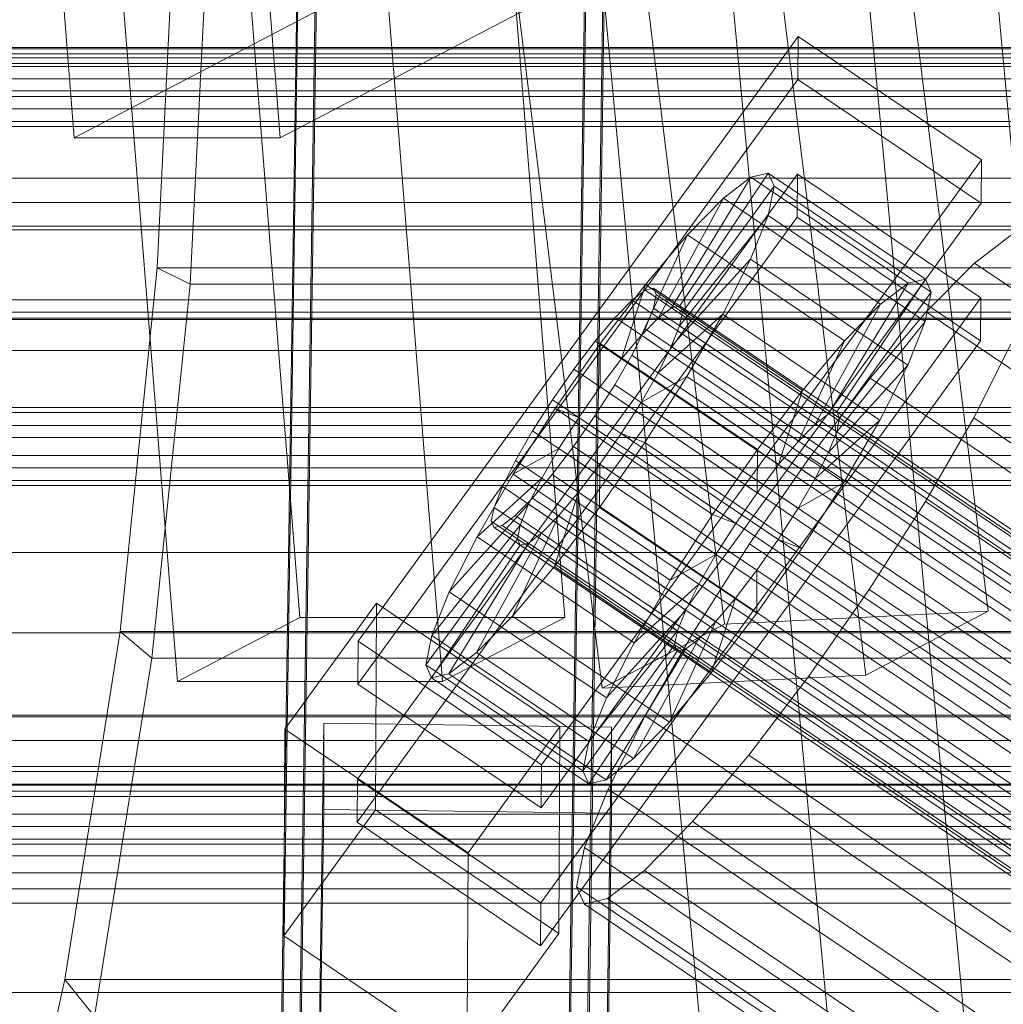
# Model space of a CAD drawing. Header units: millimetres. Extents: x -4738 to 65662, y -68080 to 6847.
# Tile 324 of 656: x -395 to -333, y -33650 to -33589. Entities that reach past the tile are written whole.
import ezdxf

# ---------------------------------------------------------------- set-up
doc = ezdxf.new("R2010")
doc.units = ezdxf.units.MM
for name, color, linetype, lineweight in [('COTAS_O', 1, 'Continuous', 0), ('frontal_C01', 7, 'Continuous', 0), ('frontal_C02', 7, 'Continuous', 0), ('frontal_C03', 7, 'Continuous', 0), ('frontal_C10', 7, 'Continuous', 0), ('frontal_secador', 7, 'Continuous', 0), ('frontal_tolva', 7, 'Continuous', 0)]:
    doc.layers.add(name, color=color, linetype=linetype, lineweight=lineweight)
doc.dimstyles.new('R19_100', dxfattribs={"dimtxt": 250, "dimasz": 150, "dimexe": 150, "dimexo": 80, "dimgap": 100, "dimtad": 1, "dimtih": 1, "dimtoh": 1, "dimdsep": 46, "dimcen": 0.09, "dimadec": 0, "dimazin": 0, "dimtfac": 1, "dimtdec": 4, "dimtofl": 0, "dimtmove": 0, "dimatfit": 3, "dimfxl": 1, "dimtolj": 1, "dimtzin": 0, "dimarcsym": 0})

# ---------------------------------------------------------------- blocks, each defined once
blk = doc.blocks.new('DIM_R31_48')
at = {"layer": 'COTAS_O'}
for p, q in [((-1725, -33700), (-1575, -33655)), ((1725, -33700), (1575, -33655)), ((-1725, -34400), (-1725, -33700)), ((-1725, -33700), (1725, -33700)), ((-1725, -33700), (-1575, -33745)), ((1725, -33700), (1575, -33745)), ((1725, -34400), (1725, -33700))]:
    blk.add_line(p, q, dxfattribs=at)
blk.add_text('3450 O', height=250, dxfattribs=at).set_placement((0, -33600))
blk = doc.blocks.new('DIM_R31_51')
at = {"layer": 'COTAS_O'}
for p, q in [((-650, -33700), (50, -33700)), ((50, -33700), (5, -33850)), ((50, -34900), (50, -33700)), ((50, -33700), (95, -33850)), ((50, -34900), (5, -34750)), ((50, -34900), (95, -34750)), ((-650, -34900), (50, -34900))]:
    blk.add_line(p, q, dxfattribs=at)
blk.add_text('1200 O', height=250, rotation=90, dxfattribs=at).set_placement((-50, -34300))

msp = doc.modelspace()

# ---------------------------------------------------------------- linework, layer by layer
at = {"layer": 'frontal_C01'}
for p, q in [((-378.512, -33666.912), (-375.644, -33471.802)), ((-357.646, -33472.047), (-360.514, -33667.158)), ((-378.512, -33672.305), (-375.644, -33477.194)), ((-360.514, -33672.55), (-357.646, -33477.44)), ((-373.501, -33627.451), (-345.969, -33589.597)), ((-345.981, -33592.293), (-345.969, -33589.597)), ((-345.969, -33589.597), (-334.501, -33597.333)), ((-345.981, -33592.293), (-373.513, -33630.147)), ((-334.513, -33600.029), (-345.981, -33592.293)), ((-334.501, -33597.333), (-362.033, -33635.188)), ((-334.501, -33597.333), (-334.513, -33600.029)), ((-373.539, -33636.079), (-346.008, -33598.225)), ((-353.892, -33606.59), (-348.918, -33598.412)), ((-353.378, -33606.466), (-347.835, -33598.151)), ((-348.918, -33598.412), (-350.645, -33599.732)), ((-347.835, -33598.151), (-348.918, -33598.412)), ((-348.918, -33598.412), (-339.088, -33605.043)), ((-347.835, -33598.151), (-338.005, -33604.782)), ((-347.47, -33598.966), (-347.835, -33598.151)), ((-346.02, -33600.921), (-346.008, -33598.225)), ((-346.008, -33598.225), (-334.539, -33605.961)), ((-450, -33598.471), (450, -33598.471)), ((-353.205, -33606.852), (-347.47, -33598.966)), ((-347.847, -33600.802), (-347.47, -33598.966)), ((-347.47, -33598.966), (-337.64, -33605.597)), ((-362.045, -33637.884), (-334.513, -33600.029)), ((-354.71, -33607.215), (-350.645, -33599.732)), ((-350.645, -33599.732), (-352.899, -33602.022)), ((-350.645, -33599.732), (-340.816, -33606.364)), ((-353.384, -33607.722), (-347.847, -33600.802)), ((-348.941, -33603.535), (-347.847, -33600.802)), ((-347.847, -33600.802), (-338.017, -33607.434)), ((-346.02, -33600.921), (-373.551, -33638.775)), ((-334.551, -33608.657), (-346.02, -33600.921)), ((-355.777, -33608.3), (-352.899, -33602.022)), ((-352.899, -33602.022), (-355.525, -33605.124)), ((-352.899, -33602.022), (-343.069, -33608.653)), ((-332.629, -33602.02), (-334.938, -33603.785)), ((-353.902, -33609.016), (-348.941, -33603.535)), ((-350.678, -33606.977), (-348.941, -33603.535)), ((-348.941, -33603.535), (-339.111, -33610.166)), ((-334.938, -33603.785), (-337.95, -33606.845)), ((-334.938, -33603.785), (-150.629, -33728.12)), ((-355.525, -33605.124), (-358.345, -33608.827)), ((-357.021, -33609.769), (-355.525, -33605.124)), ((-355.525, -33605.124), (-345.695, -33611.755)), ((-339.088, -33605.043), (-344.062, -33613.221)), ((-338.005, -33604.782), (-343.549, -33613.097)), ((-340.816, -33606.364), (-339.088, -33605.043)), ((-339.088, -33605.043), (-338.005, -33604.782)), ((-338.005, -33604.782), (-337.64, -33605.597)), ((-355.53, -33605.485), (-356.348, -33606.11)), ((-355.017, -33605.361), (-355.53, -33605.485)), ((-355.53, -33605.485), (-141.731, -33749.713)), ((-355.022, -33606.617), (-354.844, -33605.747)), ((-354.844, -33605.747), (-355.017, -33605.361)), ((-355.017, -33605.361), (-141.218, -33749.589)), ((-354.844, -33605.747), (-141.045, -33749.975)), ((-337.64, -33605.597), (-343.376, -33613.483)), ((-337.64, -33605.597), (-338.017, -33607.434)), ((-334.539, -33605.961), (-362.071, -33643.815)), ((-356.348, -33606.11), (-357.415, -33607.194)), ((-356.348, -33606.11), (-142.549, -33750.338)), ((-340.816, -33606.364), (-344.88, -33613.847)), ((-343.069, -33608.653), (-340.816, -33606.364)), ((-334.539, -33605.961), (-334.551, -33608.657)), ((-355.541, -33607.911), (-355.022, -33606.617)), ((-355.022, -33606.617), (-141.224, -33750.845)), ((-354.725, -33610.647), (-350.678, -33606.977)), ((-354.71, -33607.215), (-353.892, -33606.59)), ((-353.892, -33606.59), (-353.378, -33606.466)), ((-344.062, -33613.221), (-353.892, -33606.59)), ((-353.205, -33606.852), (-353.384, -33607.722)), ((-343.549, -33613.097), (-353.378, -33606.466)), ((-353.378, -33606.466), (-353.205, -33606.852)), ((-343.376, -33613.483), (-353.205, -33606.852)), ((-352.938, -33610.894), (-350.678, -33606.977)), ((-350.678, -33606.977), (-340.848, -33613.608)), ((-337.95, -33606.845), (-341.461, -33610.992)), ((-337.95, -33606.845), (-153.641, -33731.18)), ((-357.415, -33607.194), (-358.659, -33608.664)), ((-357.415, -33607.194), (-143.617, -33751.423)), ((-355.777, -33608.3), (-354.71, -33607.215)), ((-344.88, -33613.847), (-354.71, -33607.215)), ((-338.017, -33607.434), (-343.554, -33614.353)), ((-338.017, -33607.434), (-339.111, -33610.166)), ((-357.021, -33609.769), (-355.777, -33608.3)), ((-356.363, -33609.542), (-355.541, -33607.911)), ((-345.947, -33614.931), (-355.777, -33608.3)), ((-355.541, -33607.911), (-141.742, -33752.14)), ((-353.384, -33607.722), (-353.902, -33609.016)), ((-343.554, -33614.353), (-353.384, -33607.722)), ((-362.083, -33646.512), (-334.551, -33608.657)), ((-358.345, -33608.827), (-361.166, -33612.88)), ((-358.659, -33608.664), (-359.995, -33610.418)), ((-358.659, -33608.664), (-144.861, -33752.892)), ((-358.345, -33608.827), (-358.357, -33611.523)), ((-348.515, -33615.458), (-358.345, -33608.827)), ((-343.069, -33608.653), (-345.947, -33614.931)), ((-345.695, -33611.755), (-343.069, -33608.653)), ((-334.981, -33613.47), (-332.659, -33608.868)), ((450, -33609.256), (-450, -33609.256)), ((-353.902, -33609.016), (-354.725, -33610.647)), ((-344.073, -33615.648), (-353.902, -33609.016)), ((-358.357, -33611.523), (-357.021, -33609.769)), ((-357.434, -33611.397), (-356.363, -33609.542)), ((-347.191, -33616.4), (-357.021, -33609.769)), ((-356.363, -33609.542), (-142.565, -33753.77)), ((-359.995, -33610.418), (-361.332, -33612.338)), ((-146.196, -33754.647), (-359.995, -33610.418)), ((-354.725, -33610.647), (-355.796, -33612.503)), ((-344.895, -33617.278), (-354.725, -33610.647)), ((-339.111, -33610.166), (-344.073, -33615.648)), ((-339.111, -33610.166), (-340.848, -33613.608)), ((-355.796, -33612.503), (-352.938, -33610.894)), ((-355.569, -33615.02), (-352.938, -33610.894)), ((-352.938, -33610.894), (-343.108, -33617.526)), ((-341.461, -33610.992), (-345.231, -33615.943)), ((-341.461, -33610.992), (-157.152, -33735.327)), ((-359.693, -33613.443), (-358.357, -33611.523)), ((-358.68, -33613.352), (-357.434, -33611.397)), ((-358.357, -33611.523), (-348.527, -33618.155)), ((-357.434, -33611.397), (-143.635, -33755.626)), ((-348.515, -33615.458), (-345.695, -33611.755)), ((-345.695, -33611.755), (-347.191, -33616.4)), ((-361.332, -33612.338), (-362.578, -33614.292)), ((-361.332, -33612.338), (-147.533, -33756.566)), ((-355.796, -33612.503), (-357.042, -33614.457)), ((-345.966, -33619.134), (-355.796, -33612.503)), ((-361.166, -33612.88), (-363.797, -33617.006)), ((-359.693, -33613.443), (-361.166, -33612.88)), ((-361.166, -33612.88), (-351.336, -33619.511)), ((-344.062, -33613.221), (-344.88, -33613.847)), ((-343.549, -33613.097), (-344.062, -33613.221)), ((-343.376, -33613.483), (-343.549, -33613.097)), ((-360.939, -33615.397), (-359.693, -33613.443)), ((-360.017, -33615.271), (-358.68, -33613.352)), ((-349.863, -33620.074), (-359.693, -33613.443)), ((-358.68, -33613.352), (-144.881, -33757.58)), ((-344.88, -33613.847), (-345.947, -33614.931)), ((-340.848, -33613.608), (-344.895, -33617.278)), ((-343.554, -33614.353), (-343.376, -33613.483)), ((-340.848, -33613.608), (-343.108, -33617.526)), ((-338.003, -33618.707), (-334.981, -33613.47)), ((-334.981, -33613.47), (-150.672, -33737.804)), ((-362.578, -33614.292), (-363.648, -33616.148)), ((-362.578, -33614.292), (-148.779, -33758.52)), ((-357.042, -33614.457), (-358.378, -33616.377)), ((-357.042, -33614.457), (-355.569, -33615.02)), ((-347.212, -33621.088), (-357.042, -33614.457)), ((-344.073, -33615.648), (-343.554, -33614.353)), ((-358.39, -33619.073), (-355.569, -33615.02)), ((-355.569, -33615.02), (-345.739, -33621.651)), ((-345.947, -33614.931), (-347.191, -33616.4)), ((-360.939, -33615.397), (-363.797, -33617.006)), ((-362.01, -33617.253), (-360.939, -33615.397)), ((-361.352, -33617.026), (-360.017, -33615.271)), ((-351.109, -33622.029), (-360.939, -33615.397)), ((-360.017, -33615.271), (-146.218, -33759.5)), ((-351.336, -33619.511), (-348.515, -33615.458)), ((-348.527, -33618.155), (-348.515, -33615.458)), ((-344.895, -33617.278), (-344.073, -33615.648)), ((-363.648, -33616.148), (-364.471, -33617.778)), ((-363.648, -33616.148), (-149.85, -33760.376)), ((-345.231, -33615.943), (-349.002, -33621.361)), ((-160.922, -33740.278), (-345.231, -33615.943)), ((-358.378, -33616.377), (-359.714, -33618.131)), ((-358.378, -33616.377), (-358.39, -33619.073)), ((-348.548, -33623.008), (-358.378, -33616.377)), ((-347.191, -33616.4), (-348.527, -33618.155)), ((-363.797, -33617.006), (-366.057, -33620.923)), ((-362.01, -33617.253), (-366.057, -33620.923)), ((-363.797, -33617.006), (-353.967, -33623.637)), ((-362.833, -33618.883), (-362.01, -33617.253)), ((-362.596, -33618.495), (-361.352, -33617.026)), ((-352.18, -33623.884), (-362.01, -33617.253)), ((-361.352, -33617.026), (-147.554, -33761.254)), ((-345.966, -33619.134), (-344.895, -33617.278)), ((-343.108, -33617.526), (-345.966, -33619.134)), ((-343.108, -33617.526), (-345.739, -33621.651)), ((-364.471, -33617.778), (-364.989, -33619.073)), ((-364.471, -33617.778), (-150.672, -33762.007)), ((-359.714, -33618.131), (-361.21, -33622.776)), ((-359.714, -33618.131), (-360.958, -33619.6)), ((-349.884, -33624.762), (-359.714, -33618.131)), ((-348.527, -33618.155), (-349.863, -33620.074)), ((-363.664, -33619.579), (-362.596, -33618.495)), ((-362.596, -33618.495), (-148.798, -33762.723)), ((-341.52, -33624.222), (-338.003, -33618.707)), ((-338.003, -33618.707), (-153.694, -33743.041)), ((-362.833, -33618.883), (-367.794, -33624.365)), ((-364.989, -33619.073), (-365.168, -33619.942)), ((-364.989, -33619.073), (-151.191, -33763.301)), ((-363.351, -33620.178), (-362.833, -33618.883)), ((-353.003, -33625.515), (-362.833, -33618.883)), ((-361.21, -33622.776), (-358.39, -33619.073)), ((-358.39, -33619.073), (-348.56, -33625.704)), ((-347.212, -33621.088), (-345.966, -33619.134)), ((-365.168, -33619.942), (-364.995, -33620.329)), ((-365.168, -33619.942), (-151.369, -33764.171)), ((-364.482, -33620.205), (-363.664, -33619.579)), ((-360.958, -33619.6), (-363.836, -33625.878)), ((-363.664, -33619.579), (-149.865, -33763.808)), ((-360.958, -33619.6), (-362.025, -33620.685)), ((-351.128, -33626.231), (-360.958, -33619.6)), ((-353.967, -33623.637), (-351.336, -33619.511)), ((-351.336, -33619.511), (-349.863, -33620.074)), ((-363.351, -33620.178), (-368.888, -33627.098)), ((-364.995, -33620.329), (-364.482, -33620.205)), ((-364.995, -33620.329), (-151.196, -33764.557)), ((-364.482, -33620.205), (-150.683, -33764.433)), ((-363.53, -33621.048), (-363.351, -33620.178)), ((-353.521, -33626.809), (-363.351, -33620.178)), ((-349.863, -33620.074), (-351.109, -33622.029)), ((-363.53, -33621.048), (-369.265, -33628.934)), ((-366.057, -33620.923), (-367.794, -33624.365)), ((-362.025, -33620.685), (-366.09, -33628.168)), ((-366.057, -33620.923), (-356.228, -33627.554)), ((-363.357, -33621.434), (-363.53, -33621.048)), ((-353.7, -33627.679), (-363.53, -33621.048)), ((-362.025, -33620.685), (-362.843, -33621.31)), ((-352.196, -33627.316), (-362.025, -33620.685)), ((-348.548, -33623.008), (-347.212, -33621.088)), ((-345.739, -33621.651), (-347.212, -33621.088)), ((-363.357, -33621.434), (-368.9, -33629.749)), ((-362.843, -33621.31), (-367.817, -33629.488)), ((-362.843, -33621.31), (-363.357, -33621.434)), ((-353.527, -33628.065), (-363.357, -33621.434)), ((-353.014, -33627.941), (-362.843, -33621.31)), ((-349.002, -33621.361), (-352.519, -33626.876)), ((-349.002, -33621.361), (-164.693, -33745.696)), ((-345.739, -33621.651), (-348.56, -33625.704)), ((-353.967, -33623.637), (-351.109, -33622.029)), ((-351.109, -33622.029), (-352.18, -33623.884)), ((-363.836, -33625.878), (-361.21, -33622.776)), ((-361.21, -33622.776), (-351.38, -33629.407)), ((-349.884, -33624.762), (-348.548, -33623.008)), ((-348.56, -33625.704), (-348.548, -33623.008)), ((-356.228, -33627.554), (-353.967, -33623.637)), ((-356.228, -33627.554), (-352.18, -33623.884)), ((-352.18, -33623.884), (-353.003, -33625.515)), ((-345.291, -33629.64), (-341.52, -33624.222)), ((-341.52, -33624.222), (-157.211, -33748.557)), ((-367.794, -33624.365), (-368.888, -33627.098)), ((-367.794, -33624.365), (-357.964, -33630.996)), ((-351.38, -33629.407), (-349.884, -33624.762)), ((-351.128, -33626.231), (-349.884, -33624.762)), ((-378.086, -33632.952), (-372.35, -33625.065)), ((-372.408, -33638.007), (-372.35, -33625.065)), ((-372.35, -33625.065), (-360.882, -33632.802)), ((-357.964, -33630.996), (-353.003, -33625.515)), ((-353.003, -33625.515), (-353.521, -33626.809)), ((-366.09, -33628.168), (-363.836, -33625.878)), ((-363.836, -33625.878), (-354.006, -33632.51)), ((-348.56, -33625.704), (-351.38, -33629.407)), ((-354.006, -33632.51), (-351.128, -33626.231)), ((-352.196, -33627.316), (-351.128, -33626.231)), ((-368.888, -33627.098), (-369.265, -33628.934)), ((-368.888, -33627.098), (-359.058, -33633.729)), ((-359.058, -33633.729), (-353.521, -33626.809)), ((-356.26, -33634.799), (-352.196, -33627.316)), ((-352.519, -33626.876), (-355.541, -33632.113)), ((-353.521, -33626.809), (-353.7, -33627.679)), ((-353.014, -33627.941), (-352.196, -33627.316)), ((-352.519, -33626.876), (-168.21, -33751.211)), ((-373.501, -33627.451), (-373.513, -33630.147)), ((-362.033, -33635.188), (-373.501, -33627.451)), ((-359.436, -33635.565), (-353.7, -33627.679)), ((-357.987, -33636.119), (-353.014, -33627.941)), ((-357.964, -33630.996), (-356.228, -33627.554)), ((-353.7, -33627.679), (-353.527, -33628.065)), ((-353.527, -33628.065), (-353.014, -33627.941)), ((-367.817, -33629.488), (-366.09, -33628.168)), ((-366.09, -33628.168), (-356.26, -33634.799)), ((-359.07, -33636.38), (-353.527, -33628.065)), ((-369.265, -33628.934), (-368.9, -33629.749)), ((-369.265, -33628.934), (-359.436, -33635.565)), ((-368.9, -33629.749), (-367.817, -33629.488)), ((-368.9, -33629.749), (-359.07, -33636.38)), ((-367.817, -33629.488), (-357.987, -33636.119)), ((-351.38, -33629.407), (-354.006, -33632.51)), ((-349.061, -33634.591), (-345.291, -33629.64)), ((-345.291, -33629.64), (-160.982, -33753.975)), ((-373.513, -33630.147), (-362.045, -33637.884)), ((-359.058, -33633.729), (-357.964, -33630.996)), ((450, -33632.175), (-450, -33632.175)), ((-355.541, -33632.113), (-357.863, -33636.715)), ((-355.541, -33632.113), (-171.232, -33756.448)), ((-378.512, -33827.696), (-375.644, -33632.585)), ((-375.644, -33637.978), (-375.644, -33632.585)), ((-375.644, -33632.585), (-357.646, -33632.83)), ((-360.882, -33632.802), (-366.618, -33640.688)), ((-360.882, -33632.802), (-360.939, -33645.743)), ((-357.646, -33632.83), (-360.514, -33827.941)), ((-357.646, -33632.83), (-357.646, -33638.223)), ((-354.006, -33632.51), (-356.26, -33634.799)), ((-378.086, -33632.952), (-378.143, -33645.893)), ((-366.618, -33640.688), (-378.086, -33632.952)), ((-359.436, -33635.565), (-359.058, -33633.729)), ((-352.572, -33638.738), (-349.061, -33634.591)), ((-349.061, -33634.591), (-164.752, -33758.926)), ((-362.045, -33637.884), (-362.033, -33635.188)), ((-356.26, -33634.799), (-357.987, -33636.119)), ((-359.07, -33636.38), (-359.436, -33635.565)), ((-373.539, -33636.079), (-373.551, -33638.775)), ((-362.071, -33643.815), (-373.539, -33636.079)), ((-357.987, -33636.119), (-359.07, -33636.38)), ((-357.863, -33636.715), (-359.326, -33640.368)), ((-357.863, -33636.715), (-173.554, -33761.05)), ((-378.512, -33833.088), (-375.644, -33637.978)), ((-372.408, -33638.007), (-378.143, -33645.893)), ((-357.646, -33638.223), (-375.644, -33637.978)), ((-360.939, -33645.743), (-372.408, -33638.007)), ((-360.514, -33833.334), (-357.646, -33638.223)), ((-373.551, -33638.775), (-362.083, -33646.512)), ((-355.584, -33641.798), (-352.572, -33638.738)), ((-352.572, -33638.738), (-168.263, -33763.073)), ((-366.675, -33653.629), (-366.618, -33640.688)), ((-359.326, -33640.368), (-359.83, -33642.823)), ((-359.326, -33640.368), (-175.016, -33764.703)), ((-357.893, -33643.563), (-355.584, -33641.798)), ((-355.584, -33641.798), (-171.275, -33766.133)), ((-450, -33642.959), (450, -33642.959)), ((-359.83, -33642.823), (-359.341, -33643.913)), ((-359.83, -33642.823), (-175.521, -33767.158)), ((-362.083, -33646.512), (-362.071, -33643.815)), ((-359.341, -33643.913), (-357.893, -33643.563)), ((-359.341, -33643.913), (-175.032, -33768.247)), ((-357.893, -33643.563), (-173.584, -33767.898)), ((-366.675, -33653.629), (-360.939, -33645.743)), ((-378.143, -33645.893), (-366.675, -33653.629))]:
    msp.add_line(p, q, dxfattribs=at)
at = {"layer": 'frontal_C02'}
for p, q in [((-378.512, -33744.143), (-375.644, -33550.738)), ((-357.646, -33550.982), (-360.514, -33744.387)), ((-378.512, -33750.105), (-375.644, -33556.7)), ((-360.514, -33750.348), (-357.646, -33556.943))]:
    msp.add_line(p, q, dxfattribs=at)
at = {"layer": 'frontal_C03'}
for p, q in [((1250, -33590.372), (-1250, -33590.372)), ((1250, -33590.689), (-1250, -33590.689)), ((1250, -33591.483), (-1250, -33591.483)), ((-1250, -33592.247), (1250, -33592.247)), ((1250, -33593.37), (-1250, -33593.37)), ((1250, -33594.134), (-1250, -33594.134)), ((1250, -33594.928), (-1250, -33594.928)), ((1250, -33595.245), (-1250, -33595.245)), ((1250, -33612.83), (-1250, -33612.83)), ((1250, -33613.147), (-1250, -33613.147)), ((1250, -33613.941), (-1250, -33613.941)), ((-1250, -33614.705), (1250, -33614.705)), ((1250, -33615.828), (-1250, -33615.828)), ((1250, -33616.592), (-1250, -33616.592)), ((1250, -33617.386), (-1250, -33617.386)), ((1250, -33617.702), (-1250, -33617.702)), ((1250, -33635.288), (-1250, -33635.288)), ((1250, -33635.604), (-1250, -33635.604)), ((1250, -33636.398), (-1250, -33636.398)), ((1250, -33636.457), (-1250, -33636.457)), ((1250, -33636.833), (-1250, -33636.833)), ((-1250, -33637.162), (1250, -33637.162)), ((1250, -33638.285), (-1250, -33638.285)), ((1250, -33639.049), (-1250, -33639.049)), ((1250, -33639.843), (-1250, -33639.843)), ((1250, -33640.16), (-1250, -33640.16)), ((1250, -33640.885), (-1250, -33640.885)), ((1250, -33641.957), (-1250, -33641.957)), ((1250, -33649.443), (-1250, -33649.443))]:
    msp.add_line(p, q, dxfattribs=at)
at = {"layer": 'frontal_C10'}
for p, q in [((-356.615, -33517.083), (-338.102, -33715.584)), ((-321.555, -33715.334), (-340.068, -33516.834)), ((-345.758, -33719.594), (-364.272, -33521.093)), ((-329.211, -33719.344), (-347.724, -33520.843)), ((-334.083, -33625.563), (-341.588, -33564.735)), ((-358.074, -33565.549), (-350.57, -33626.376)), ((-341.74, -33629.573), (-349.244, -33568.745)), ((-358.226, -33630.387), (-365.731, -33569.559)), ((-380.867, -33579.335), (-377.138, -33625.969)), ((-360.569, -33625.969), (-364.298, -33579.335)), ((-384.915, -33580.739), (-386.061, -33604.077)), ((-383.999, -33605.095), (-382.802, -33581.062)), ((-384.794, -33629.978), (-388.523, -33583.345)), ((-368.225, -33629.978), (-371.954, -33583.345)), ((-391.258, -33595.948), (-392.041, -33586.151)), ((-391.258, -33595.948), (-372.883, -33586.325)), ((-379.154, -33586.151), (-378.371, -33595.948)), ((-359.996, -33586.325), (-378.371, -33595.948)), ((-527.879, -33590.938), (102.661, -33590.938)), ((-552.571, -33591.285), (77.97, -33591.285)), ((-378.371, -33595.948), (-391.258, -33595.948)), ((-531.953, -33601.479), (98.587, -33601.479)), ((-548.452, -33601.711), (82.089, -33601.711)), ((-386.061, -33604.077), (-388.387, -33626.833)), ((-383.999, -33605.095), (-386.061, -33604.077)), ((-386.061, -33604.077), (74.187, -33604.077)), ((-386.41, -33628.517), (-383.999, -33605.095)), ((76.249, -33605.095), (-383.999, -33605.095)), ((-570.056, -33606.086), (-17.758, -33606.086)), ((-543.087, -33607.31), (87.454, -33607.31)), ((-537.294, -33607.229), (93.247, -33607.229)), ((-100.695, -33621.902), (-883.117, -33621.902)), ((-384.794, -33629.978), (-377.138, -33625.969)), ((-377.138, -33625.969), (-360.569, -33625.969)), ((-360.569, -33625.969), (-368.225, -33629.978)), ((-350.57, -33626.376), (-334.083, -33625.563)), ((-334.083, -33625.563), (-341.74, -33629.573)), ((-358.226, -33630.387), (-350.57, -33626.376)), ((-434.424, -33626.922), (117.875, -33626.922)), ((-388.387, -33626.833), (-391.853, -33648.619)), ((-386.41, -33628.517), (-388.387, -33626.833)), ((-388.387, -33626.833), (71.861, -33626.833)), ((-389.993, -33650.931), (-386.41, -33628.517)), ((73.839, -33628.517), (-386.41, -33628.517)), ((-341.74, -33629.573), (-358.226, -33630.387)), ((-368.225, -33629.978), (-384.794, -33629.978)), ((-902.564, -33632.086), (-120.142, -33632.086)), ((-882.177, -33633.658), (-99.755, -33633.658)), ((-119.202, -33643.842), (-901.624, -33643.842)), ((-391.853, -33648.619), (-396.399, -33669.062)), ((-389.993, -33650.931), (-391.853, -33648.619)), ((-391.853, -33648.619), (68.396, -33648.619))]:
    msp.add_line(p, q, dxfattribs=at)
at = {"layer": 'frontal_secador'}
for p, q in [((1250, -33590.291), (-1250, -33590.291)), ((1250, -33593), (-1250, -33593))]:
    msp.add_line(p, q, dxfattribs=at)
at = {"layer": 'frontal_tolva'}
for p, q in [((1725, -33600), (-1725, -33600)), ((1725, -33606.849), (-1725, -33606.849))]:
    msp.add_line(p, q, dxfattribs=at)

# ---------------------------------------------------------------- dimensions: what is measured, and where the dimension line sits
at = {"layer": 'COTAS_O'}
for p1, p2, distance, picture, middle in [((-650, -34900), (-650, -33700), -700, 'DIM_R31_51', (50, -34300)), ((-1725, -34400), (1725, -34400), 700, 'DIM_R31_48', (0, -33700))]:
    dim = msp.add_aligned_dim(p1=p1, p2=p2, distance=distance, text='<> O', dimstyle='R19_100', dxfattribs=at)
    dim.commit()
    dim.dimension.update_dxf_attribs({"geometry": picture, "text_midpoint": middle})

doc.saveas('drawing.dxf')
